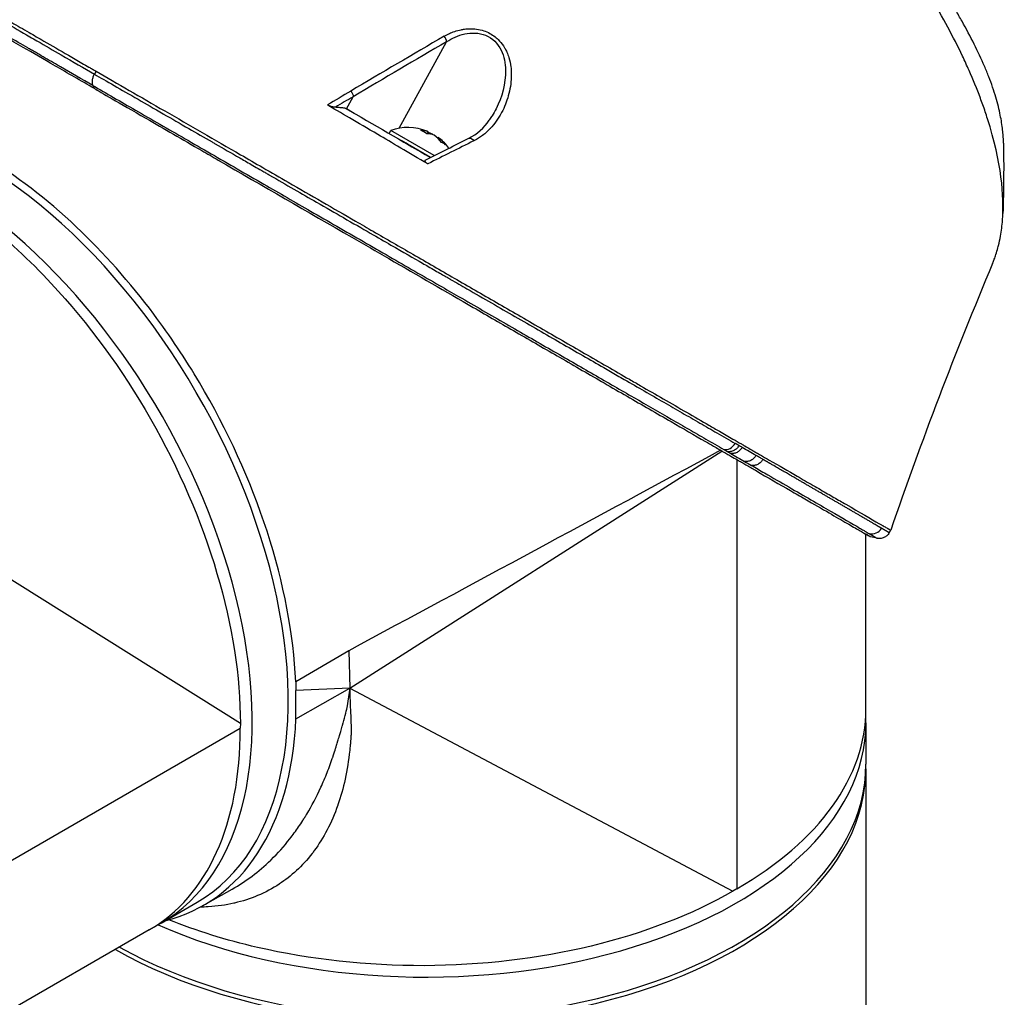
# Model space of a CAD drawing. Header units: millimetres. Extents: x 0 to 4378, y 0 to 2397.
# Tile 327 of 330: x 2702 to 2789, y 1871 to 1958. Entities that reach past the tile are written whole.
import ezdxf

# ---------------------------------------------------------------- set-up
doc = ezdxf.new("R2010")
doc.units = ezdxf.units.MM
doc.header["$LTSCALE"] = 0.2
doc.layers.add('01_Object Line', color=4, linetype='Continuous')

# ---------------------------------------------------------------- blocks, each defined once
blk = doc.blocks.new('A$C3fd8c262_1')
for p, q in [((5.426, 1097.443), (5.426, 1097.443)), ((-2.341, 1089.258), (1.867, 1096.921)), ((-29.185, 1094.311), (-29.331, 1094.058)), ((-7.002, 1090.972), (-6.406, 1092.056)), ((-7.126, 1091.043), (-7.002, 1090.972)), ((-6.317, 1090.576), (-7.002, 1090.972)), ((-3.238, 1088.801), (-3.089, 1089.06)), ((0.761, 1086.837), (-3.089, 1089.06)), ((0.145, 1088.771), (0.247, 1088.948)), ((0.592, 1088.709), (0.61, 1088.739)), ((1.087, 1088.381), (1.122, 1088.443)), ((3.837, 1088.38), (3.837, 1088.38)), ((0.441, 1086.676), (-2.158, 1088.176)), ((-1.55, 1087.824), (-1.55, 1087.825)), ((-1.55, 1087.824), (-1.55, 1087.824)), ((-6.7, 1039.688), (25.911, 1060.477)), ((25.911, 1060.477), (26.247, 1060.692)), ((27.577, 1059.924), (27.577, 1021.94)), ((-16.401, 1036.57), (-48.914, 1056.958)), ((17.965, 1056.352), (17.965, 1056.352)), ((17.977, 1056.359), (17.977, 1056.359)), ((18.002, 1056.372), (18.001, 1056.372)), ((41.061, 1053.447), (41.195, 1053.679)), ((39, 1037.861), (39, 1053.329)), ((10.651, 1052.414), (10.651, 1052.414)), ((-6.808, 1043.017), (-11.504, 1040.257)), ((-6.808, 1043.017), (-6.7, 1039.688)), ((-11.504, 1040.257), (-11.479, 1039.492)), ((-11.479, 1036.977), (-6.7, 1039.688)), ((-6.7, 1039.688), (-11.479, 1039.492)), ((-11.479, 1036.977), (-11.479, 1039.492)), ((-6.7, 1039.688), (27.213, 1021.725)), ((39, 1036.637), (39, 1037.861)), ((-49.3, 1017.155), (-16.405, 1036.147)), ((-16.401, 1036.57), (-16.405, 1036.147)), ((39, 1036.637), (39, 1032.962)), ((39, 1032.554), (39, 1010.409)), ((-19.749, 1020.429), (-17.12, 1021.91)), ((27.577, 1021.94), (27.213, 1021.725)), ((-23.421, 1018.906), (-20.239, 1020.743)), ((-23.421, 1018.906), (-24.482, 1018.293)), ((-24.482, 1018.293), (-37.877, 1010.56))]:
    blk.add_line(p, q)
for start, end in [(67.98555, 109.76073), (36.52422, 52.01445)]:
    blk.add_arc((-1.56, 1084.806), 4.52, start, end)
for centre, major_axis, ratio, start_param, end_param in [((12.733, -107.442), (678.522, 1280.583), 0.58036, 0.750947, 0.759176), ((7.717, -108.26), (685.926, 1281.23), 0.577163, 0.753645, 0.761848), ((12.719, -113.602), (682.157, 1287.152), 0.580301, 0.759225, 0.761263), ((7.778, -113.939), (689.171, 1287.289), 0.577163, 0.761844, 0.763406), ((-1.689, 1087.906), (-32.305, 18.651), 0.000022, 1.401729, 1.636771), ((-1.817, 1084.954), (2.252, 3.901), 0.57735, 0.080554, 0.3277), ((-2.285, 1085.225), (2.14, 3.707), 0.816497, 6.1984, 6.367971), ((-1.304, 1084.658), (2.252, 3.901), 0.57735, 0.080554, 0.3277), ((-1.742, 1084.911), (2.252, 3.901), 0.816497, 0.080554, 0.114044), ((-1.379, 1084.702), (2.252, 3.901), 0.816497, 0.080554, 0.195507), ((-1.817, 1084.954), (2.252, 3.901), 0.57735, 6.169141, 6.202632), ((-1.742, 1084.911), (2.252, 3.901), 0.816497, 5.955485, 6.202632), ((-1.379, 1084.702), (2.252, 3.901), 0.816497, 5.955485, 6.202632), ((-8.485, 1072.562), (17.875, -30.96), 0.57735, 1.774055, 1.774076), ((-0.251, 1087.074), (-2.208, 1.275), 0.000022, 5.341258, 5.447657), ((-0.251, 1087.074), (-2.208, 1.275), 0.000022, 0.859657, 1.889101), ((-37.251, 314.311), (-485.437, -793.309), 0.582463, 3.889647, 3.895732), ((-0.535, 1084.215), (2.14, 3.707), 0.57735, 6.1984, 6.367971), ((-39.739, 1054.518), (19.5, -33.775), 0.57735, 0, 2.339416), ((-42.921, 1052.681), (19.5, -33.775), 0.57735, 0, 2.223644), ((-42.921, 1052.681), (19.5, -33.775), 0.57735, 0, 2.223644), ((26.716, 1061.774), (-0.499, -0.867), 0.80827, 0.256115, 1.56999), ((21.142, 1089.668), (-17.71, 30.675), 0.57735, 2.457593, 2.457595), ((12.021, 1084.402), (17.654, -30.578), 0.57735, 5.589188, 5.589195), ((13.568, 1052.372), (-1.27, 2.199), 0.57735, 5.28831, 5.288393), ((39.526, 1054.348), (-0.506, -0.862), 0.986461, 0.298059, 1.577789), ((10.922, 1052.691), (0.474, 0.515), 0.389271, 5.2089, 5.209486), ((10.298, 1049.269), (2.781, -4.816), 0.57735, 2.040228, 2.040267), ((-10.607, 1071.338), (-16.094, 27.876), 0.57735, 3.714306, 3.714316), ((-23.122, 1064.112), (17.5, -30.311), 0.57735, 0.702575, 0.702579), ((-23.122, 1064.112), (16.741, -28.997), 0.57735, 0.649241, 0.649245), ((-1.58, 1045.748), (0.4, -0.693), 0.578031, 4.605956, 4.606013), ((-22.769, 1064.316), (-14.538, 25.18), 0.57735, 3.562488, 3.56249), ((-23.122, 1064.112), (14.788, -25.613), 0.57735, 0.456595, 0.456596), ((0, 1037.861), (39, 0), 0.57735, 5.497787, 6.283185), ((0, 1037.861), (39, 0), 0.57735, 5.497787, 6.283185), ((-39.386, 1054.722), (19.759, -34.223), 0.57735, 6.121179, 7.017951), ((-43.982, 1052.068), (19.5, -33.775), 0.57735, 0, 0.785398), ((-43.982, 1052.068), (19.5, -33.775), 0.57735, 0, 0.785398), ((0, 1036.637), (39, 0), 0.57735, 4.059541, 6.283185), ((0, 1036.637), (39, 0), 0.57735, 4.059541, 6.283185), ((0, 1032.554), (39, 0), 0.57735, 3.930948, 6.292251), ((0, 1032.962), (39, 0), 0.57735, 3.943769, 6.283185), ((0, 1041.536), (-23.75, 0), 0.57735, 1.225528, 1.22553), ((0, 1041.536), (25.5, 0), 0.57735, 4.373896, 4.373901), ((0, 1041.536), (-26.7, 0), 0.57735, 1.234729, 1.234733), ((0, 1040.842), (25.5, 0), 0.57735, 4.360679, 4.360683), ((0, 1037.861), (35.95, 0), 0.57735, 4.146838, 4.146856), ((0, 1037.861), (-35.75, 0), 0.57735, 1.01204, 1.012056)]:
    blk.add_ellipse(centre, major_axis=major_axis, ratio=ratio, start_param=start_param, end_param=end_param)
for points, knots in [([(50.215, 1077.294), (50.216, 1077.297), (50.218, 1077.299), (50.27, 1077.425), (50.319, 1077.549), (50.414, 1077.802), (50.463, 1077.942), (50.573, 1078.273), (50.634, 1078.475), (50.708, 1078.748), (50.726, 1078.819), (50.809, 1079.151), (50.868, 1079.427), (50.999, 1080.163), (51.058, 1080.636), (51.252, 1083.281), (51.009, 1086.209), (49.704, 1090.307), (49.638, 1090.507), (49.498, 1090.923), (49.425, 1091.131), (49.28, 1091.537), (49.207, 1091.738), (48.828, 1092.745), (48.495, 1093.56), (47.945, 1094.804), (47.753, 1095.223), (46.742, 1097.349), (45.801, 1099.087), (44.483, 1101.263), (44.216, 1101.693), (41.711, 1105.624), (39.075, 1109.042), (34.392, 1114.164), (32.513, 1116.011), (29.639, 1118.549), (28.676, 1119.351), (26.751, 1120.855), (25.773, 1121.567), (24.81, 1122.214)], [0.717541, 0.717541, 0.717541, 0.717541, 0.718212, 0.718212, 0.74576, 0.74576, 0.776284, 0.776284, 0.820204, 0.820204, 0.834927, 0.834927, 0.896521, 0.896521, 0.995652, 0.995652, 1.428405, 1.428405, 1.450296, 1.450296, 1.471663, 1.471663, 1.492327, 1.492327, 1.574835, 1.574835, 1.616316, 1.616316, 1.784634, 1.784634, 1.826029, 1.826029, 2.164003, 2.164003, 2.373598, 2.373598, 2.479923, 2.479923, 2.586935, 2.586935, 2.586935, 2.586935]), ([(51.183, 1087.936), (51.181, 1088.069), (51.177, 1088.203), (51.162, 1088.506), (51.149, 1088.676), (51.126, 1088.931), (51.117, 1089.019), (51.059, 1089.534), (50.987, 1089.977), (50.847, 1090.672), (50.79, 1090.923), (50.657, 1091.456), (50.582, 1091.734), (50.412, 1092.305), (50.317, 1092.6), (50.11, 1093.204), (49.997, 1093.511), (49.758, 1094.127), (49.63, 1094.439), (48.947, 1096.037), (48.28, 1097.37), (47.323, 1099.063), (47.133, 1099.391), (46.529, 1100.405), (46.096, 1101.096), (45.18, 1102.49), (44.697, 1103.193), (43.944, 1104.242), (43.691, 1104.588), (43.175, 1105.278), (42.913, 1105.621), (42.385, 1106.302), (42.113, 1106.645), (41.563, 1107.327), (41.276, 1107.676), (40.865, 1108.167), (40.732, 1108.325), (38.5, 1110.947), (36.214, 1113.306), (33.557, 1115.717), (33.262, 1115.981), (32.446, 1116.697), (31.925, 1117.141), (30.624, 1118.216), (29.841, 1118.832), (28.67, 1119.707), (28.281, 1119.989), (27.505, 1120.537), (27.119, 1120.802), (26.734, 1121.057)], [1.308609, 1.308609, 1.308609, 1.308609, 1.384705, 1.384705, 1.477831, 1.477831, 1.526561, 1.526561, 1.759973, 1.759973, 1.890971, 1.890971, 2.029156, 2.029156, 2.171186, 2.171186, 2.316283, 2.316283, 2.460898, 2.460898, 3.049329, 3.049329, 3.189055, 3.189055, 3.478614, 3.478614, 3.769885, 3.769885, 3.913253, 3.913253, 4.056001, 4.056001, 4.19686, 4.19686, 4.341119, 4.341119, 4.411312, 4.411312, 5.498875, 5.498875, 5.634552, 5.634552, 5.872375, 5.872375, 6.229939, 6.229939, 6.408513, 6.408513, 6.587137, 6.587137, 6.587137, 6.587137]), ([(-37.082, 1098.871), (-36.939, 1098.788), (-36.791, 1098.703), (-36.167, 1098.343), (-35.656, 1098.048), (-34.695, 1097.493), (-34.261, 1097.243), (-33.125, 1096.586), (-32.397, 1096.166), (-31.238, 1095.497), (-30.842, 1095.268), (-30.231, 1094.916), (-30.025, 1094.797), (-29.713, 1094.616), (-29.608, 1094.556), (-29.45, 1094.465), (-29.397, 1094.434), (-29.318, 1094.388), (-29.291, 1094.373), (-29.238, 1094.342), (-29.211, 1094.327), (-29.185, 1094.311)], [-1.389394, -1.389394, -1.389394, -1.389394, -1.28633, -1.28633, -0.964845, -0.964845, -0.723574, -0.723574, -0.36177, -0.36177, -0.180858, -0.180858, -0.090444, -0.090444, -0.045229, -0.045229, -0.022617, -0.022617, -0.011309, -0.011309, -0.000001, -0.000001, -0.000001, -0.000001]), ([(-29.319, 1092.772), (-29.942, 1093.132), (-30.544, 1093.479), (-31.7, 1094.147), (-32.253, 1094.466), (-33.842, 1095.383), (-34.794, 1095.933), (-36.205, 1096.748), (-36.719, 1097.044), (-37.451, 1097.467), (-37.701, 1097.611), (-38.203, 1097.901), (-38.451, 1098.044), (-38.896, 1098.301), (-39.095, 1098.416), (-39.277, 1098.521)], [0, 0, 0, 0, 0.264332, 0.264332, 0.528758, 0.528758, 1.056139, 1.056139, 1.406505, 1.406505, 1.606603, 1.606603, 1.835356, 1.835356, 2.053692, 2.053692, 2.053692, 2.053692]), ([(-29.47, 1093.05), (-30.421, 1093.604), (-31.389, 1094.158), (-32.335, 1094.704), (-32.362, 1094.719), (-32.389, 1094.735), (-32.416, 1094.751), (-32.903, 1095.032), (-33.383, 1095.309), (-33.853, 1095.582), (-34.089, 1095.718), (-34.322, 1095.852), (-34.551, 1095.985), (-34.666, 1096.051), (-34.78, 1096.117), (-34.893, 1096.183), (-34.948, 1096.214), (-35.002, 1096.246), (-35.056, 1096.277), (-35.058, 1096.278), (-35.06, 1096.279), (-35.063, 1096.281), (-35.119, 1096.313), (-35.199, 1096.36), (-35.231, 1096.378), (-35.733, 1096.669), (-36.356, 1097.029), (-37.021, 1097.414), (-37.353, 1097.607), (-37.696, 1097.805), (-38.036, 1098.002), (-38.133, 1098.058), (-38.23, 1098.114), (-38.326, 1098.17)], [0.0000259, 0.0000259, 0.0000259, 0.0000259, 0.0607503, 0.0607503, 0.0607503, 0.0625, 0.0625, 0.0625, 0.09375, 0.09375, 0.09375, 0.109375, 0.109375, 0.109375, 0.1171875, 0.1171875, 0.1171875, 0.1209386, 0.1209386, 0.1209386, 0.1210938, 0.1210938, 0.1210938, 0.125, 0.125, 0.125, 0.1875, 0.1875, 0.1875, 0.21875, 0.21875, 0.21875, 0.2276863, 0.2276863, 0.2276863, 0.2276863]), ([(-37.226, 1098.625), (-36.541, 1098.228), (-35.805, 1097.801), (-35.048, 1097.363), (-34.837, 1097.241), (-34.626, 1097.118), (-34.413, 1096.995), (-33.699, 1096.582), (-32.975, 1096.163), (-32.263, 1095.751), (-31.242, 1095.161), (-30.24, 1094.582), (-29.331, 1094.058)], [0.8046321, 0.8046321, 0.8046321, 0.8046321, 0.8597114, 0.8597114, 0.8597114, 0.875, 0.875, 0.875, 0.9263298, 0.9263298, 0.9263298, 0.9999663, 0.9999663, 0.9999663, 0.9999663]), ([(1.654, 1097.412), (1.802, 1097.499), (1.953, 1097.577), (2.107, 1097.647), (2.261, 1097.717), (2.391, 1097.77), (2.578, 1097.833), (2.765, 1097.896), (2.952, 1097.947), (3.14, 1097.985), (3.243, 1098.006), (3.338, 1098.022), (3.439, 1098.035), (3.52, 1098.046), (3.606, 1098.055), (3.702, 1098.062), (4.133, 1098.092), (4.562, 1098.062), (5.015, 1097.934), (5.2, 1097.882), (5.386, 1097.812), (5.561, 1097.728), (5.927, 1097.552), (6.2, 1097.337), (6.432, 1097.108), (6.6, 1096.944), (6.766, 1096.742), (6.896, 1096.55), (6.92, 1096.513), (6.943, 1096.478), (6.963, 1096.446), (7.018, 1096.358), (7.07, 1096.266), (7.117, 1096.172), (7.144, 1096.119), (7.169, 1096.065), (7.194, 1096.011), (7.262, 1095.859), (7.331, 1095.671), (7.373, 1095.536), (7.457, 1095.266), (7.517, 1094.984), (7.553, 1094.692), (7.572, 1094.544), (7.585, 1094.38), (7.59, 1094.221), (7.596, 1094.066), (7.595, 1093.914), (7.59, 1093.781), (7.571, 1093.24), (7.479, 1092.675), (7.328, 1092.138), (7.182, 1091.618), (6.996, 1091.143), (6.734, 1090.652), (6.726, 1090.636), (6.717, 1090.62), (6.708, 1090.604), (6.57, 1090.35), (6.421, 1090.109), (6.259, 1089.881), (6.096, 1089.654), (5.942, 1089.461), (5.734, 1089.239), (5.725, 1089.228), (5.715, 1089.218), (5.705, 1089.208), (5.508, 1088.999), (5.317, 1088.823), (5.079, 1088.641), (5.067, 1088.632), (5.054, 1088.622), (5.042, 1088.613), (4.808, 1088.437), (4.603, 1088.311), (4.273, 1088.147)], [0, 0, 0, 0, 0.03125, 0.03125, 0.03125, 0.0625, 0.0625, 0.0625, 0.09375, 0.09375, 0.09375, 0.110985, 0.110985, 0.110985, 0.125, 0.125, 0.125, 0.1875, 0.1875, 0.1875, 0.213151, 0.213151, 0.213151, 0.266654, 0.266654, 0.266654, 0.305187, 0.305187, 0.305187, 0.3125, 0.3125, 0.3125, 0.332554, 0.332554, 0.332554, 0.34375, 0.34375, 0.34375, 0.375, 0.375, 0.375, 0.4375, 0.4375, 0.4375, 0.469225, 0.469225, 0.469225, 0.5, 0.5, 0.5, 0.625, 0.625, 0.625, 0.746043, 0.746043, 0.746043, 0.75, 0.75, 0.75, 0.8125, 0.8125, 0.8125, 0.875, 0.875, 0.875, 0.877935, 0.877935, 0.877935, 0.9375, 0.9375, 0.9375, 0.940676, 0.940676, 0.940676, 1, 1, 1, 1]), ([(1.867, 1096.921), (2.346, 1097.236), (2.871, 1097.48), (4.06, 1097.737), (4.719, 1097.734), (5.921, 1097.245), (6.408, 1096.75), (6.965, 1095.623), (7.072, 1095.003), (7.096, 1093.196), (6.765, 1092.027), (6.139, 1090.766), (6.022, 1090.553), (5.897, 1090.347)], [0, 0, 0, 0, 0.125, 0.125, 0.25, 0.25, 0.375, 0.375, 0.5, 0.5, 0.75, 0.75, 0.8020316, 0.8020316, 0.8020316, 0.8020316]), ([(-29.33, 1094.057), (-29.354, 1094.015), (-29.376, 1093.972), (-29.397, 1093.927), (-29.418, 1093.882), (-29.437, 1093.835), (-29.454, 1093.788), (-29.471, 1093.741), (-29.486, 1093.694), (-29.498, 1093.646), (-29.511, 1093.599), (-29.52, 1093.551), (-29.527, 1093.505), (-29.533, 1093.459), (-29.536, 1093.414), (-29.536, 1093.371), (-29.537, 1093.328), (-29.534, 1093.287), (-29.529, 1093.248), (-29.524, 1093.209), (-29.516, 1093.173), (-29.506, 1093.14), (-29.496, 1093.107), (-29.483, 1093.076), (-29.469, 1093.049)], [0, 0, 0, 0, 0.125, 0.125, 0.125, 0.25, 0.25, 0.25, 0.375, 0.375, 0.375, 0.5, 0.5, 0.5, 0.625, 0.625, 0.625, 0.75, 0.75, 0.75, 0.875, 0.875, 0.875, 1, 1, 1, 1]), ([(-29.33, 1094.057), (-28.279, 1093.45), (-26.999, 1092.712), (-25.458, 1091.823), (-24.772, 1091.428), (-24.036, 1091.003), (-23.247, 1090.549), (-23.231, 1090.539), (-23.214, 1090.53), (-23.198, 1090.52), (-22.494, 1090.115), (-21.749, 1089.686), (-20.963, 1089.233), (-20.305, 1088.853), (-19.618, 1088.458), (-18.903, 1088.046), (-18.811, 1087.993), (-18.719, 1087.94), (-18.626, 1087.886), (-17.928, 1087.484), (-17.204, 1087.067), (-16.456, 1086.636), (-16.389, 1086.598), (-16.321, 1086.559), (-16.254, 1086.52), (-15.895, 1086.313), (-15.531, 1086.104), (-15.162, 1085.891), (-14.942, 1085.765), (-14.721, 1085.637), (-14.498, 1085.509), (-14.387, 1085.445), (-14.275, 1085.38), (-14.162, 1085.315), (-14.061, 1085.257), (-13.982, 1085.211), (-13.864, 1085.144), (-13.851, 1085.136), (-13.837, 1085.128), (-13.824, 1085.12), (-12.333, 1084.262), (-10.938, 1083.459), (-9.646, 1082.715), (-8.812, 1082.235), (-8.021, 1081.78), (-7.274, 1081.349), (-6.425, 1080.86), (-5.632, 1080.404), (-4.895, 1079.979), (-4.241, 1079.603), (-3.632, 1079.252), (-3.065, 1078.925), (-1.982, 1078.302), (-1.054, 1077.767), (-0.272, 1077.317), (-0.099, 1077.218), (0.067, 1077.122), (0.225, 1077.031), (0.663, 1076.779), (1.046, 1076.558), (1.377, 1076.368), (1.543, 1076.272), (1.695, 1076.185), (1.834, 1076.105), (1.878, 1076.079), (1.92, 1076.055), (1.962, 1076.031), (1.986, 1076.017), (2.01, 1076.003), (2.033, 1075.99), (2.064, 1075.972), (2.095, 1075.954), (2.125, 1075.937), (2.14, 1075.928), (2.155, 1075.92), (2.169, 1075.911), (2.174, 1075.909), (2.175, 1075.908), (2.177, 1075.907), (2.178, 1075.906), (2.179, 1075.906), (2.183, 1075.903), (2.187, 1075.901), (2.196, 1075.896), (2.212, 1075.887), (2.703, 1075.604), (3.188, 1075.325), (3.667, 1075.049), (5.139, 1074.201), (6.556, 1073.385), (7.918, 1072.601), (9.323, 1071.792), (10.669, 1071.016), (11.959, 1070.273), (13.292, 1069.505), (14.565, 1068.773), (15.779, 1068.073), (16.181, 1067.841), (16.578, 1067.613), (16.968, 1067.388), (17.181, 1067.266), (17.392, 1067.144), (17.602, 1067.023), (18.205, 1066.676), (18.793, 1066.337), (19.366, 1066.007), (20.544, 1065.328), (21.659, 1064.686), (22.712, 1064.08), (23.255, 1063.767), (23.781, 1063.464), (24.292, 1063.17), (24.814, 1062.869), (25.319, 1062.578), (25.808, 1062.296), (26.364, 1061.976), (26.9, 1061.667), (27.416, 1061.37)], [0.0000003, 0.0000003, 0.0000003, 0.0000003, 0.0859853, 0.0859853, 0.0859853, 0.1241981, 0.1241981, 0.1241981, 0.125, 0.125, 0.125, 0.1589987, 0.1589987, 0.1589987, 0.1875, 0.1875, 0.1875, 0.1911709, 0.1911709, 0.1911709, 0.21875, 0.21875, 0.21875, 0.2212271, 0.2212271, 0.2212271, 0.234375, 0.234375, 0.234375, 0.2421875, 0.2421875, 0.2421875, 0.2460938, 0.2460938, 0.2460938, 0.2496161, 0.2496161, 0.2496161, 0.25, 0.25, 0.25, 0.2912742, 0.2912742, 0.2912742, 0.3179228, 0.3179228, 0.3179228, 0.3481944, 0.3481944, 0.3481944, 0.375, 0.375, 0.375, 0.4261619, 0.4261619, 0.4261619, 0.4375, 0.4375, 0.4375, 0.46875, 0.46875, 0.46875, 0.484375, 0.484375, 0.484375, 0.4893023, 0.4893023, 0.4893023, 0.4921875, 0.4921875, 0.4921875, 0.4960938, 0.4960938, 0.4960938, 0.4980469, 0.4980469, 0.4980469, 0.4986572, 0.4986572, 0.4986572, 0.4992676, 0.4992676, 0.4992676, 0.5, 0.5, 0.5, 0.5215625, 0.5215625, 0.5215625, 0.5877727, 0.5877727, 0.5877727, 0.656049, 0.656049, 0.656049, 0.7265974, 0.7265974, 0.7265974, 0.75, 0.75, 0.75, 0.7627993, 0.7627993, 0.7627993, 0.7996666, 0.7996666, 0.7996666, 0.8755356, 0.8755356, 0.8755356, 0.9146293, 0.9146293, 0.9146293, 0.9545641, 0.9545641, 0.9545641, 1, 1, 1, 1]), ([(-29.185, 1094.311), (-28.246, 1093.77), (-27.262, 1093.202), (-25.222, 1092.024), (-24.168, 1091.415), (-20.923, 1089.542), (-18.671, 1088.242), (-15.725, 1086.541), (-15.07, 1086.162), (-13.663, 1085.35), (-12.912, 1084.917), (-10.161, 1083.328), (-8.167, 1082.177), (-5.681, 1080.742), (-5.162, 1080.442), (-3.458, 1079.458), (-2.284, 1078.781), (0.116, 1077.395), (1.34, 1076.688), (3.167, 1075.634), (3.785, 1075.277), (5.031, 1074.558), (5.659, 1074.195), (6.924, 1073.464), (7.562, 1073.096), (9.533, 1071.958), (10.842, 1071.203), (12.776, 1070.086), (13.43, 1069.708), (14.746, 1068.949), (15.407, 1068.567), (16.733, 1067.802), (17.398, 1067.418), (18.383, 1066.849), (18.713, 1066.658), (19.721, 1066.077), (20.388, 1065.691), (22.459, 1064.496), (23.811, 1063.715), (25.407, 1062.794), (25.715, 1062.616), (26.427, 1062.205), (26.826, 1061.974), (27.477, 1061.599), (27.711, 1061.464), (28.02, 1061.285), (28.064, 1061.259), (28.163, 1061.203), (28.214, 1061.173), (28.444, 1061.041), (28.581, 1060.961), (28.83, 1060.817), (28.899, 1060.778), (29.101, 1060.661), (29.204, 1060.601), (29.423, 1060.475), (29.531, 1060.413), (29.709, 1060.31), (29.779, 1060.269), (29.912, 1060.193), (29.969, 1060.16), (30.106, 1060.081), (30.179, 1060.039), (30.315, 1059.96), (30.377, 1059.925), (31.303, 1059.39), (32.124, 1058.916), (33.396, 1058.182), (33.874, 1057.906), (34.769, 1057.389), (35.19, 1057.146), (35.785, 1056.802), (35.975, 1056.693), (36.531, 1056.372), (36.884, 1056.168), (38.477, 1055.248), (39.471, 1054.674), (40.191, 1054.259), (40.227, 1054.238), (40.297, 1054.198), (40.33, 1054.178), (40.396, 1054.14), (40.428, 1054.122), (40.483, 1054.09), (40.507, 1054.076), (40.651, 1053.994), (40.754, 1053.934), (40.867, 1053.868), (40.891, 1053.855), (40.933, 1053.83), (40.952, 1053.819), (40.988, 1053.799), (41.005, 1053.789), (41.041, 1053.768), (41.06, 1053.757), (41.093, 1053.738), (41.108, 1053.73), (41.135, 1053.714), (41.147, 1053.707), (41.162, 1053.698), (41.166, 1053.696), (41.175, 1053.691), (41.18, 1053.688), (41.188, 1053.683), (41.191, 1053.682), (41.194, 1053.68), (41.195, 1053.679), (41.195, 1053.679)], [-21.001083, -21.001083, -21.001083, -21.001083, -20.328863, -20.328863, -19.655828, -19.655828, -18.308332, -18.308332, -17.924512, -17.924512, -17.485993, -17.485993, -16.316696, -16.316696, -16.006668, -16.006668, -15.296307, -15.296307, -14.534305, -14.534305, -14.139555, -14.139555, -13.730091, -13.730091, -13.30546, -13.30546, -12.401825, -12.401825, -11.929878, -11.929878, -11.437802, -11.437802, -10.9252, -10.9252, -10.663362, -10.663362, -10.117833, -10.117833, -8.934625, -8.934625, -8.645977, -8.645977, -8.260408, -8.260408, -8.006475, -8.006475, -7.961161, -7.961161, -7.91407, -7.91407, -7.778509, -7.778509, -7.724161, -7.724161, -7.666804, -7.666804, -7.602838, -7.602838, -7.565627, -7.565627, -7.532521, -7.532521, -7.488032, -7.488032, -7.450837, -7.450837, -6.924212, -6.924212, -6.587553, -6.587553, -6.265466, -6.265466, -6.109966, -6.109966, -5.79866, -5.79866, -4.627003, -4.627003, -4.564096, -4.564096, -4.501625, -4.501625, -4.439084, -4.439084, -4.389917, -4.389917, -4.135415, -4.135415, -4.06302, -4.06302, -4.00074, -4.00074, -3.938004, -3.938004, -3.858125, -3.858125, -3.782258, -3.782258, -3.697501, -3.697501, -3.658476, -3.658476, -3.601749, -3.601749, -3.53559, -3.53559, -3.48246, -3.48246, -3.48246, -3.48246]), ([(-29.469, 1093.049), (-28.275, 1092.359), (-27.006, 1091.627), (-25.683, 1090.863), (-24.976, 1090.456), (-24.254, 1090.039), (-23.521, 1089.616), (-22.786, 1089.193), (-22.04, 1088.762), (-21.285, 1088.327), (-20.53, 1087.892), (-19.765, 1087.451), (-18.996, 1087.007), (-18.225, 1086.563), (-17.449, 1086.116), (-16.671, 1085.667), (-15.891, 1085.217), (-15.108, 1084.766), (-14.326, 1084.315), (-12.942, 1083.517), (-11.558, 1082.719), (-10.183, 1081.927), (-9.402, 1081.477), (-8.624, 1081.028), (-7.85, 1080.583), (-7.065, 1080.13), (-6.284, 1079.68), (-5.508, 1079.233), (-3.966, 1078.344), (-2.446, 1077.467), (-0.955, 1076.608), (-0.213, 1076.18), (0.521, 1075.757), (1.248, 1075.338), (1.814, 1075.012), (2.375, 1074.688), (2.931, 1074.368), (4.363, 1073.542), (5.763, 1072.735), (7.128, 1071.949), (8.495, 1071.161), (9.826, 1070.393), (11.121, 1069.647), (12.417, 1068.9), (13.677, 1068.174), (14.897, 1067.47), (15.508, 1067.118), (16.109, 1066.771), (16.7, 1066.431), (17.292, 1066.09), (17.874, 1065.754), (18.445, 1065.425), (19.589, 1064.765), (20.694, 1064.129), (21.756, 1063.516), (22.288, 1063.21), (22.809, 1062.909), (23.319, 1062.615), (23.83, 1062.321), (24.33, 1062.033), (24.819, 1061.751), (25.363, 1061.437), (25.893, 1061.132), (26.41, 1060.834)], [0, 0, 0, 0, 0.0671031, 0.0671031, 0.0671031, 0.1029277, 0.1029277, 0.1029277, 0.1387919, 0.1387919, 0.1387919, 0.1747111, 0.1747111, 0.1747111, 0.2106779, 0.2106779, 0.2106779, 0.2467042, 0.2467042, 0.2467042, 0.3103939, 0.3103939, 0.3103939, 0.3465771, 0.3465771, 0.3465771, 0.383319, 0.383319, 0.383319, 0.4564224, 0.4564224, 0.4564224, 0.4927866, 0.4927866, 0.4927866, 0.5210907, 0.5210907, 0.5210907, 0.5939582, 0.5939582, 0.5939582, 0.6669229, 0.6669229, 0.6669229, 0.7399622, 0.7399622, 0.7399622, 0.7765034, 0.7765034, 0.7765034, 0.8130598, 0.8130598, 0.8130598, 0.886194, 0.886194, 0.886194, 0.9227702, 0.9227702, 0.9227702, 0.9593497, 0.9593497, 0.9593497, 1, 1, 1, 1]), ([(-29.319, 1092.772), (-28.793, 1092.468), (-27.19, 1091.543), (-23.169, 1089.221), (-21.517, 1088.267), (-19.333, 1087.007), (-18.846, 1086.725), (-14.433, 1084.178), (-10.428, 1081.865), (-5.436, 1078.983), (-4.339, 1078.35), (-0.68, 1076.237), (1.828, 1074.789), (5.521, 1072.657), (6.789, 1071.926), (9.342, 1070.451), (10.627, 1069.709), (13.233, 1068.205), (14.549, 1067.445), (17.201, 1065.914), (18.53, 1065.147), (20.466, 1064.029), (21.113, 1063.656), (22.802, 1062.68), (23.818, 1062.094), (25.024, 1061.398), (25.262, 1061.26), (25.648, 1061.037), (25.79, 1060.955), (26.082, 1060.787), (26.194, 1060.722), (26.435, 1060.583), (26.562, 1060.51), (26.8, 1060.372), (26.911, 1060.308), (27.22, 1060.13), (27.419, 1060.015), (27.673, 1059.868), (27.729, 1059.836), (27.849, 1059.766), (27.912, 1059.73), (28.131, 1059.604), (28.239, 1059.541), (28.656, 1059.301), (28.935, 1059.14), (30.319, 1058.341), (31.361, 1057.739), (32.761, 1056.931), (33.187, 1056.685), (34.379, 1055.997), (35.096, 1055.583), (36.327, 1054.872), (36.855, 1054.567), (37.525, 1054.181), (37.721, 1054.067), (38.257, 1053.758), (38.555, 1053.586), (39.006, 1053.326), (39.168, 1053.232), (39.367, 1053.117), (39.411, 1053.092), (39.393, 1053.102), (39.376, 1053.112), (39.317, 1053.146), (39.278, 1053.169), (39.167, 1053.233), (39.092, 1053.276), (39, 1053.329)], [-15.738203, -15.738203, -15.738203, -15.738203, -14.793481, -14.793481, -14.173934, -14.173934, -13.996984, -13.996984, -12.579476, -12.579476, -12.176243, -12.176243, -11.215253, -11.215253, -10.695697, -10.695697, -10.142358, -10.142358, -9.539575, -9.539575, -8.883963, -8.883963, -8.543526, -8.543526, -7.972636, -7.972636, -7.829924, -7.829924, -7.73886, -7.73886, -7.680875, -7.680875, -7.616244, -7.616244, -7.560081, -7.560081, -7.459116, -7.459116, -7.430908, -7.430908, -7.397967, -7.397967, -7.318024, -7.318024, -7.146824, -7.146824, -6.455961, -6.455961, -6.135134, -6.135134, -5.518203, -5.518203, -4.951279, -4.951279, -4.691225, -4.691225, -4.182012, -4.182012, -3.710062, -3.710062, -3.272291, -3.272291, -3.069642, -3.069642, -2.879581, -2.879581, -2.656561, -2.656561, -2.656561, -2.656561]), ([(-7.989, 1091.116), (-8.089, 1091.125), (-8.196, 1091.144), (-8.376, 1091.192), (-8.448, 1091.216), (-8.545, 1091.255), (-8.576, 1091.269), (-8.635, 1091.297), (-8.662, 1091.312), (-8.688, 1091.327)], [0, 0, 0, 0, 0.049407, 0.049407, 0.0845377, 0.0845377, 0.1006426, 0.1006426, 0.1144911, 0.1144911, 0.1144911, 0.1144911]), ([(0.202, 1086.11), (-1.49, 1087.086), (-3.027, 1088.004), (-6.046, 1089.776), (-7.596, 1090.677), (-8.688, 1091.327)], [0.000003, 0.000003, 0.000003, 0.000003, 0.596138, 0.596138, 1.498187, 1.498187, 1.498187, 1.498187]), ([(-7.126, 1091.043), (-7.27, 1091.055), (-7.413, 1091.067), (-7.701, 1091.092), (-7.845, 1091.104), (-7.989, 1091.116)], [-0.1420846, -0.1420846, -0.1420846, -0.1420846, -0.071052, -0.071052, 0, 0, 0, 0]), ([(3.837, 1088.38), (4.583, 1088.752), (5.173, 1089.302), (5.721, 1090.075), (5.794, 1090.184), (5.863, 1090.296)], [0, 0, 0, 0, 0.3192859, 0.3192859, 0.3700281, 0.3700281, 0.3700281, 0.3700281]), ([(3.837, 1088.38), (3.859, 1088.391), (3.884, 1088.397), (3.912, 1088.398), (4.042, 1088.4), (4.193, 1088.27), (4.273, 1088.147)], [0.3887261, 0.3887261, 0.3887261, 0.3887261, 0.4975483, 0.4975483, 0.4975483, 1, 1, 1, 1]), ([(-11.504, 1040.257), (-11.685, 1044.464), (-12.544, 1048.987), (-15.494, 1058.062), (-17.526, 1062.53), (-21.271, 1068.848), (-22.62, 1070.869), (-26.19, 1075.636), (-28.502, 1078.242), (-33.559, 1083.017), (-36.286, 1085.099), (-39.032, 1086.725)], [0.000001, 0.000001, 0.000001, 0.000001, 1.509107, 1.509107, 2.980726, 2.980726, 3.709428, 3.709428, 4.786993, 4.786993, 5.948512, 5.948512, 5.948512, 5.948512]), ([(0.202, 1086.11), (0.184, 1086.12), (0.167, 1086.131), (0.133, 1086.153), (0.117, 1086.165), (0.074, 1086.198), (0.049, 1086.22), (0.005, 1086.265), (-0.013, 1086.288), (-0.041, 1086.336), (-0.049, 1086.361), (-0.045, 1086.414), (-0.027, 1086.439), (0.011, 1086.459), (0.012, 1086.459), (0.013, 1086.46)], [0.00000015, 0.00000015, 0.00000015, 0.00000015, 0.00611289, 0.00611289, 0.01218263, 0.01218263, 0.02278958, 0.02278958, 0.03513431, 0.03513431, 0.05083858, 0.05083858, 0.07078886, 0.07078886, 0.07133703, 0.07133703, 0.07133703, 0.07133703]), ([(-39.186, 1081.089), (-37.114, 1079.469), (-35.085, 1077.601), (-29.86, 1072.002), (-26.876, 1067.932), (-21.842, 1059.142), (-19.837, 1054.486), (-17.107, 1045.239), (-16.402, 1040.717), (-16.401, 1036.57)], [0.633852, 0.633852, 0.633852, 0.633852, 1.529963, 1.529963, 3.044033, 3.044033, 4.566466, 4.566466, 6.088612, 6.088612, 6.088612, 6.088612]), ([(26.41, 1060.834), (26.42, 1060.828), (26.429, 1060.823), (26.439, 1060.817), (26.542, 1060.758), (26.644, 1060.699), (26.746, 1060.64)], [0, 0, 0, 0, 0.084771, 0.084771, 0.084771, 1, 1, 1, 1]), ([(27.755, 1061.175), (27.729, 1061.131), (27.7, 1061.087), (27.668, 1061.045), (27.636, 1061.003), (27.6, 1060.962), (27.562, 1060.924), (27.523, 1060.886), (27.482, 1060.85), (27.439, 1060.817), (27.395, 1060.784), (27.35, 1060.755), (27.303, 1060.73), (27.256, 1060.705), (27.208, 1060.685), (27.159, 1060.669), (27.111, 1060.653), (27.063, 1060.642), (27.015, 1060.635), (26.968, 1060.627), (26.921, 1060.624), (26.876, 1060.625), (26.831, 1060.626), (26.787, 1060.631), (26.746, 1060.64)], [0, 0, 0, 0, 0.125, 0.125, 0.125, 0.25, 0.25, 0.25, 0.375, 0.375, 0.375, 0.5, 0.5, 0.5, 0.625, 0.625, 0.625, 0.75, 0.75, 0.75, 0.875, 0.875, 0.875, 1, 1, 1, 1]), ([(28.036, 1061.013), (28.01, 1060.969), (27.981, 1060.925), (27.949, 1060.883), (27.916, 1060.841), (27.881, 1060.801), (27.842, 1060.762), (27.804, 1060.724), (27.763, 1060.688), (27.719, 1060.655), (27.676, 1060.623), (27.63, 1060.593), (27.583, 1060.569), (27.536, 1060.544), (27.488, 1060.524), (27.439, 1060.508), (27.391, 1060.492), (27.342, 1060.481), (27.294, 1060.473), (27.247, 1060.466), (27.2, 1060.463), (27.155, 1060.465), (27.109, 1060.466), (27.066, 1060.471), (27.024, 1060.48)], [0, 0, 0, 0, 0.125, 0.125, 0.125, 0.25, 0.25, 0.25, 0.375, 0.375, 0.375, 0.5, 0.5, 0.5, 0.625, 0.625, 0.625, 0.75, 0.75, 0.75, 0.875, 0.875, 0.875, 1, 1, 1, 1]), ([(27.024, 1060.48), (27.229, 1060.361), (27.434, 1060.243), (27.639, 1060.125), (27.843, 1060.007), (28.048, 1059.889), (28.253, 1059.771)], [0, 0, 0, 0, 0.500049, 0.500049, 0.500049, 1, 1, 1, 1]), ([(29.264, 1060.304), (29.06, 1060.422), (28.855, 1060.54), (28.65, 1060.658), (28.446, 1060.776), (28.241, 1060.894), (28.036, 1061.013)], [0, 0, 0, 0, 0.499983, 0.499983, 0.499983, 1, 1, 1, 1]), ([(29.264, 1060.304), (29.239, 1060.26), (29.209, 1060.216), (29.177, 1060.174), (29.144, 1060.132), (29.109, 1060.092), (29.071, 1060.053), (29.032, 1060.015), (28.991, 1059.979), (28.948, 1059.946), (28.905, 1059.914), (28.861, 1059.886), (28.815, 1059.861), (28.767, 1059.836), (28.717, 1059.815), (28.668, 1059.799), (28.619, 1059.783), (28.571, 1059.771), (28.523, 1059.764), (28.475, 1059.757), (28.428, 1059.754), (28.383, 1059.755), (28.338, 1059.757), (28.294, 1059.762), (28.253, 1059.771)], [0, 0, 0, 0, 0.125, 0.125, 0.125, 0.25, 0.25, 0.25, 0.375, 0.375, 0.375, 0.496983, 0.496983, 0.496983, 0.625, 0.625, 0.625, 0.75, 0.75, 0.75, 0.875, 0.875, 0.875, 1, 1, 1, 1]), ([(29.874, 1059.951), (29.848, 1059.907), (29.819, 1059.864), (29.786, 1059.822), (29.754, 1059.78), (29.718, 1059.739), (29.68, 1059.701), (29.641, 1059.663), (29.6, 1059.627), (29.556, 1059.594), (29.513, 1059.562), (29.467, 1059.533), (29.42, 1059.508), (29.372, 1059.483), (29.324, 1059.463), (29.275, 1059.448), (29.226, 1059.432), (29.177, 1059.421), (29.129, 1059.414), (29.081, 1059.407), (29.034, 1059.404), (28.989, 1059.405), (28.943, 1059.407), (28.899, 1059.412), (28.858, 1059.421)], [0, 0, 0, 0, 0.125, 0.125, 0.125, 0.25, 0.25, 0.25, 0.375, 0.375, 0.375, 0.5, 0.5, 0.5, 0.625, 0.625, 0.625, 0.75, 0.75, 0.75, 0.875, 0.875, 0.875, 1, 1, 1, 1]), ([(29.874, 1059.951), (29.773, 1060.009), (29.672, 1060.068), (29.469, 1060.186), (29.366, 1060.245), (29.264, 1060.304)], [0.000007, 0.000007, 0.000007, 0.000007, 0.4987592, 0.4987592, 1, 1, 1, 1]), ([(28.858, 1059.421), (29.054, 1059.307), (29.248, 1059.195), (29.44, 1059.084), (29.635, 1058.971), (29.828, 1058.86), (30.018, 1058.75), (30.771, 1058.314), (31.489, 1057.899), (32.17, 1057.506), (32.864, 1057.104), (33.519, 1056.725), (34.133, 1056.37), (34.747, 1056.015), (35.319, 1055.684), (35.848, 1055.378), (36.896, 1054.771), (37.77, 1054.264), (38.441, 1053.873), (38.557, 1053.806), (38.667, 1053.742), (38.77, 1053.681), (38.817, 1053.654), (38.862, 1053.628), (38.906, 1053.602), (39.047, 1053.519), (39.176, 1053.444), (39.292, 1053.377)], [0, 0, 0, 0, 0.037905, 0.037905, 0.037905, 0.076407, 0.076407, 0.076407, 0.228573, 0.228573, 0.228573, 0.383709, 0.383709, 0.383709, 0.538779, 0.538779, 0.538779, 0.846375, 0.846375, 0.846375, 0.899464, 0.899464, 0.899464, 0.923234, 0.923234, 0.923234, 1, 1, 1, 1]), ([(39.292, 1053.377), (39.371, 1053.33), (39.444, 1053.288), (39.51, 1053.249), (39.558, 1053.221), (39.602, 1053.195), (39.643, 1053.171), (39.7, 1053.138), (39.75, 1053.108), (39.794, 1053.083), (39.837, 1053.058), (39.873, 1053.036), (39.902, 1053.019), (39.916, 1053.011), (39.928, 1053.004), (39.938, 1052.997), (39.956, 1052.987), (39.968, 1052.979), (39.975, 1052.975), (39.979, 1052.972), (39.981, 1052.97), (39.98, 1052.971)], [0, 0, 0, 0, 0.038515, 0.038515, 0.038515, 0.0665662, 0.0665662, 0.0665662, 0.1051222, 0.1051222, 0.1051222, 0.1435792, 0.1435792, 0.1435792, 0.1627903, 0.1627903, 0.1627903, 0.1959954, 0.1959954, 0.1959954, 0.2193625, 0.2193625, 0.2193625, 0.2193625]), ([(41.061, 1053.447), (41.007, 1053.354), (40.937, 1053.268), (40.775, 1053.126), (40.683, 1053.068), (40.488, 1052.985), (40.383, 1052.96), (40.232, 1052.947), (40.184, 1052.946), (40.081, 1052.952), (40.025, 1052.961), (39.98, 1052.971)], [0, 0, 0, 0, 0.0326057, 0.0326057, 0.0646561, 0.0646561, 0.0966177, 0.0966177, 0.1115082, 0.1115082, 0.1301184, 0.1301184, 0.1301184, 0.1301184]), ([(-6.7, 1039.688), (-6.705, 1039.24), (-6.696, 1038.767), (-6.676, 1038.273), (-6.676, 1038.269), (-6.676, 1038.264), (-6.676, 1038.261), (-6.669, 1038.084), (-6.659, 1037.879), (-6.648, 1037.648), (-6.637, 1037.421), (-6.625, 1037.169), (-6.613, 1036.893), (-6.613, 1036.889), (-6.613, 1036.886), (-6.613, 1036.88), (-6.6, 1036.545), (-6.595, 1036.267), (-6.595, 1036.042), (-6.595, 1035.929), (-6.596, 1035.83), (-6.598, 1035.744), (-6.598, 1035.701), (-6.599, 1035.661), (-6.601, 1035.625), (-6.601, 1035.607), (-6.602, 1035.589), (-6.602, 1035.573), (-6.603, 1035.564), (-6.603, 1035.556), (-6.603, 1035.548), (-6.603, 1035.544), (-6.604, 1035.54), (-6.604, 1035.537), (-6.604, 1035.533), (-6.604, 1035.526), (-6.604, 1035.525), (-6.605, 1035.505), (-6.609, 1035.439), (-6.616, 1035.327), (-6.619, 1035.287), (-6.622, 1035.242), (-6.625, 1035.19), (-6.627, 1035.17), (-6.629, 1035.148), (-6.63, 1035.126), (-6.633, 1035.087), (-6.636, 1035.045), (-6.64, 1035), (-6.642, 1034.978), (-6.643, 1034.955), (-6.645, 1034.931), (-6.646, 1034.919), (-6.647, 1034.907), (-6.648, 1034.895), (-6.649, 1034.889), (-6.649, 1034.883), (-6.65, 1034.877), (-6.65, 1034.874), (-6.65, 1034.871), (-6.651, 1034.868), (-6.651, 1034.864), (-6.651, 1034.86), (-6.651, 1034.858), (-6.661, 1034.747), (-6.671, 1034.636), (-6.682, 1034.527), (-6.69, 1034.444), (-6.698, 1034.363), (-6.706, 1034.282), (-6.709, 1034.255), (-6.712, 1034.229), (-6.715, 1034.201), (-6.812, 1033.313), (-6.949, 1032.462), (-7.126, 1031.651), (-7.302, 1030.846), (-7.517, 1030.08), (-7.769, 1029.356), (-7.771, 1029.351), (-7.772, 1029.346), (-7.775, 1029.339), (-8.33, 1027.749), (-9.044, 1026.42), (-9.854, 1025.319), (-9.916, 1025.235), (-9.978, 1025.153), (-10.041, 1025.072), (-10.925, 1023.929), (-11.913, 1023.045), (-12.941, 1022.367), (-12.945, 1022.364), (-12.948, 1022.362), (-12.953, 1022.359), (-13.56, 1021.959), (-14.202, 1021.618), (-14.874, 1021.336), (-15.525, 1021.062), (-16.204, 1020.843), (-16.908, 1020.678), (-16.93, 1020.673), (-16.954, 1020.668), (-16.976, 1020.663), (-17.327, 1020.583), (-17.694, 1020.514), (-18.078, 1020.459), (-18.45, 1020.405), (-18.839, 1020.365), (-19.243, 1020.339), (-19.255, 1020.338), (-19.266, 1020.337), (-19.277, 1020.337), (-19.292, 1020.336), (-19.296, 1020.335), (-19.304, 1020.335), (-19.479, 1020.324), (-19.7, 1020.314), (-19.967, 1020.309)], [0, 0, 0, 0, 0.0310059, 0.0310059, 0.0310059, 0.03125, 0.03125, 0.03125, 0.046875, 0.046875, 0.046875, 0.0622559, 0.0622559, 0.0622559, 0.0625, 0.0625, 0.0625, 0.078125, 0.078125, 0.078125, 0.0859375, 0.0859375, 0.0859375, 0.0898438, 0.0898438, 0.0898438, 0.0917969, 0.0917969, 0.0917969, 0.0927734, 0.0927734, 0.0927734, 0.0932617, 0.0932617, 0.0932617, 0.09375, 0.09375, 0.09375, 0.1015625, 0.1015625, 0.1015625, 0.1043487, 0.1043487, 0.1043487, 0.1054688, 0.1054688, 0.1054688, 0.1074219, 0.1074219, 0.1074219, 0.1083984, 0.1083984, 0.1083984, 0.1088867, 0.1088867, 0.1088867, 0.1091309, 0.1091309, 0.1091309, 0.1092529, 0.1092529, 0.1092529, 0.109375, 0.109375, 0.109375, 0.1171875, 0.1171875, 0.1171875, 0.1230469, 0.1230469, 0.1230469, 0.125, 0.125, 0.125, 0.1875, 0.1875, 0.1875, 0.2495117, 0.2495117, 0.2495117, 0.25, 0.25, 0.25, 0.3661699, 0.3661699, 0.3661699, 0.375, 0.375, 0.375, 0.4995117, 0.4995117, 0.4995117, 0.5, 0.5, 0.5, 0.5625, 0.5625, 0.5625, 0.6230469, 0.6230469, 0.6230469, 0.625, 0.625, 0.625, 0.65625, 0.65625, 0.65625, 0.6865234, 0.6865234, 0.6865234, 0.6873779, 0.6873779, 0.6873779, 0.6884698, 0.6884698, 0.6884698, 0.711278, 0.711278, 0.711278, 0.711278]), ([(-17.12, 1021.91), (-15.911, 1022.591), (-14.766, 1023.447), (-13.707, 1024.477), (-13.694, 1024.49), (-13.68, 1024.503), (-13.667, 1024.516), (-13.092, 1025.079), (-12.542, 1025.693), (-12.021, 1026.358), (-11.755, 1026.698), (-11.496, 1027.051), (-11.245, 1027.417), (-11.119, 1027.6), (-10.996, 1027.787), (-10.874, 1027.976), (-10.814, 1028.071), (-10.753, 1028.166), (-10.694, 1028.263), (-10.664, 1028.311), (-10.634, 1028.359), (-10.605, 1028.408), (-10.59, 1028.432), (-10.575, 1028.457), (-10.56, 1028.481), (-10.553, 1028.493), (-10.545, 1028.505), (-10.538, 1028.518), (-10.531, 1028.53), (-10.523, 1028.543), (-10.516, 1028.554), (-10.078, 1029.286), (-9.661, 1030.075), (-9.272, 1030.925), (-9.078, 1031.35), (-8.89, 1031.79), (-8.71, 1032.245), (-8.62, 1032.472), (-8.532, 1032.704), (-8.447, 1032.939), (-8.404, 1033.056), (-8.361, 1033.175), (-8.319, 1033.294), (-8.298, 1033.354), (-8.278, 1033.414), (-8.257, 1033.474), (-8.247, 1033.504), (-8.236, 1033.535), (-8.226, 1033.565), (-8.216, 1033.593), (-8.207, 1033.622), (-8.197, 1033.65), (-8.193, 1033.664), (-8.183, 1033.692), (-8.176, 1033.715), (-8.093, 1033.961), (-8.025, 1034.177), (-7.968, 1034.36), (-7.939, 1034.455), (-7.912, 1034.542), (-7.889, 1034.62), (-7.879, 1034.654), (-7.869, 1034.686), (-7.86, 1034.717), (-7.837, 1034.794), (-7.818, 1034.859), (-7.802, 1034.914), (-7.791, 1034.952), (-7.781, 1034.985), (-7.773, 1035.012), (-7.769, 1035.026), (-7.765, 1035.038), (-7.762, 1035.049), (-7.761, 1035.055), (-7.759, 1035.06), (-7.758, 1035.065), (-7.757, 1035.068), (-7.756, 1035.072), (-7.755, 1035.075), (-7.752, 1035.082), (-7.746, 1035.104), (-7.741, 1035.122), (-7.698, 1035.265), (-7.641, 1035.449), (-7.572, 1035.676), (-7.534, 1035.802), (-7.493, 1035.94), (-7.448, 1036.092), (-7.425, 1036.168), (-7.402, 1036.248), (-7.378, 1036.331), (-7.366, 1036.372), (-7.354, 1036.414), (-7.342, 1036.457), (-7.335, 1036.479), (-7.329, 1036.501), (-7.323, 1036.523), (-7.32, 1036.534), (-7.317, 1036.545), (-7.314, 1036.556), (-7.31, 1036.567), (-7.307, 1036.579), (-7.304, 1036.589), (-7.211, 1036.917), (-7.133, 1037.213), (-7.07, 1037.473), (-7.007, 1037.728), (-6.959, 1037.95), (-6.921, 1038.137), (-6.92, 1038.14), (-6.92, 1038.142), (-6.919, 1038.146), (-6.809, 1038.693), (-6.737, 1039.208), (-6.7, 1039.688)], [0.5128426, 0.5128426, 0.5128426, 0.5128426, 0.625, 0.625, 0.625, 0.6264391, 0.6264391, 0.6264391, 0.6875, 0.6875, 0.6875, 0.71875, 0.71875, 0.71875, 0.734375, 0.734375, 0.734375, 0.7421875, 0.7421875, 0.7421875, 0.7460937, 0.7460937, 0.7460937, 0.7480469, 0.7480469, 0.7480469, 0.7490234, 0.7490234, 0.7490234, 0.75, 0.75, 0.75, 0.8125, 0.8125, 0.8125, 0.84375, 0.84375, 0.84375, 0.859375, 0.859375, 0.859375, 0.8671875, 0.8671875, 0.8671875, 0.8710937, 0.8710937, 0.8710937, 0.8730469, 0.8730469, 0.8730469, 0.8748779, 0.8748779, 0.8748779, 0.8757728, 0.8757728, 0.8757728, 0.885526, 0.885526, 0.885526, 0.890625, 0.890625, 0.890625, 0.8928443, 0.8928443, 0.8928443, 0.8984375, 0.8984375, 0.8984375, 0.9023437, 0.9023437, 0.9023437, 0.9042969, 0.9042969, 0.9042969, 0.9052734, 0.9052734, 0.9052734, 0.9060059, 0.9060059, 0.9060059, 0.9077457, 0.9077457, 0.9077457, 0.921875, 0.921875, 0.921875, 0.9296875, 0.9296875, 0.9296875, 0.9335937, 0.9335937, 0.9335937, 0.9355469, 0.9355469, 0.9355469, 0.9365234, 0.9365234, 0.9365234, 0.9370117, 0.9370117, 0.9370117, 0.9375, 0.9375, 0.9375, 0.953125, 0.953125, 0.953125, 0.9685059, 0.9685059, 0.9685059, 0.96875, 0.96875, 0.96875, 1, 1, 1, 1]), ([(27.213, 1021.725), (23.62, 1019.652), (19.351, 1018.001), (9.977, 1015.742), (4.942, 1015.151), (-5.187, 1015.115), (-10.204, 1015.665), (-17.665, 1017.39), (-20.296, 1018.213), (-22.734, 1019.197)], [0, 0, 0, 0, 1.523476, 1.523476, 3.047005, 3.047005, 4.562156, 4.562156, 5.458689, 5.458689, 5.458689, 5.458689])]:
    blk.add_open_spline(points, degree=3, knots=knots)
for points in [[(1.867, 1096.921), (1.866, 1097.071), (1.773, 1097.287), (1.654, 1097.412)], [(-29.469, 1093.049), (-29.419, 1092.956), (-29.369, 1092.864), (-29.319, 1092.772)], [(-6.626, 1092.55), (-6.505, 1092.425), (-6.409, 1092.208), (-6.406, 1092.056)], [(5.897, 1090.347), (5.886, 1090.33), (5.876, 1090.312), (5.865, 1090.295)], [(0.013, 1086.46), (1.288, 1087.104), (2.562, 1087.744), (3.837, 1088.38)], [(-1.55, 1087.824), (-1.616, 1087.863), (-1.681, 1087.9), (-1.745, 1087.937)], [(51.183, 1087.936), (51.208, 1085.979), (51.204, 1083.865), (51.126, 1081.704)], [(50.215, 1077.294), (46.915, 1069.447), (43.877, 1061.507), (41.195, 1053.679)], [(26.131, 1060.758), (15.161, 1054.839), (4.181, 1048.925), (-6.808, 1043.017)], [(26.746, 1060.64), (26.839, 1060.587), (26.932, 1060.533), (27.024, 1060.48)], [(28.036, 1061.013), (27.942, 1061.067), (27.849, 1061.12), (27.755, 1061.175)], [(28.253, 1059.771), (28.456, 1059.653), (28.658, 1059.536), (28.858, 1059.421)], [(39.98, 1052.971), (39.787, 1053.013), (39.594, 1053.055), (39.401, 1053.098)]]:
    blk.add_open_spline(points, degree=3)
for points, weights in [([(27.755, 1061.175), (27.643, 1061.239), (27.529, 1061.304), (27.416, 1061.37)], [1, 1.00000000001, 1.00000000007, 1]), ([(41.061, 1053.447), (41.061, 1053.447), (41.061, 1053.447), (41.061, 1053.447)], [0.999997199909, 0.999997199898, 0.999997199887, 0.999997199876])]:
    blk.add_rational_spline(points, weights, degree=3)
for points, weights, knots in [([(40.38, 1053.855), (40.264, 1053.922), (40.004, 1054.075), (39.064, 1054.623), (37.52, 1055.521), (35.227, 1056.851), (33.262, 1057.989), (31.619, 1058.941), (30.466, 1059.608), (30.071, 1059.837), (29.874, 1059.951)], [0.999998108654, 0.999998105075, 0.999998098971, 0.999998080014, 0.999998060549, 0.999998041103, 0.999998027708, 0.999998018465, 0.999998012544, 0.999998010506, 0.999998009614], [0, 0, 0, 0, 0.0767447, 0.1535458, 0.461084, 0.6161941, 0.7713836, 0.9235868, 0.9620932, 1, 1, 1, 1]), ([(41.061, 1053.447), (41.061, 1053.448), (41.058, 1053.451), (41.034, 1053.467), (40.978, 1053.501), (40.887, 1053.555), (40.751, 1053.636), (40.585, 1053.734), (40.46, 1053.808), (40.38, 1053.855)], [0.999997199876, 0.99999719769, 0.999997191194, 0.99999718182, 0.999997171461, 0.999997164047, 0.99999715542, 0.99999714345, 0.999997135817, 0.999997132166], [0.7867357, 0.7867357, 0.7867357, 0.7867357, 0.8040049, 0.83721, 0.8564211, 0.8948782, 0.9334342, 0.9614854, 1, 1, 1, 1])]:
    blk.add_rational_spline(points, weights, degree=3, knots=knots)

msp = doc.modelspace()

# ---------------------------------------------------------------- block references
at = {"layer": '01_Object Line'}
msp.add_blockref('A$C3fd8c262_1', (2737.807, 859.146), dxfattribs=at)

doc.saveas('drawing.dxf')
